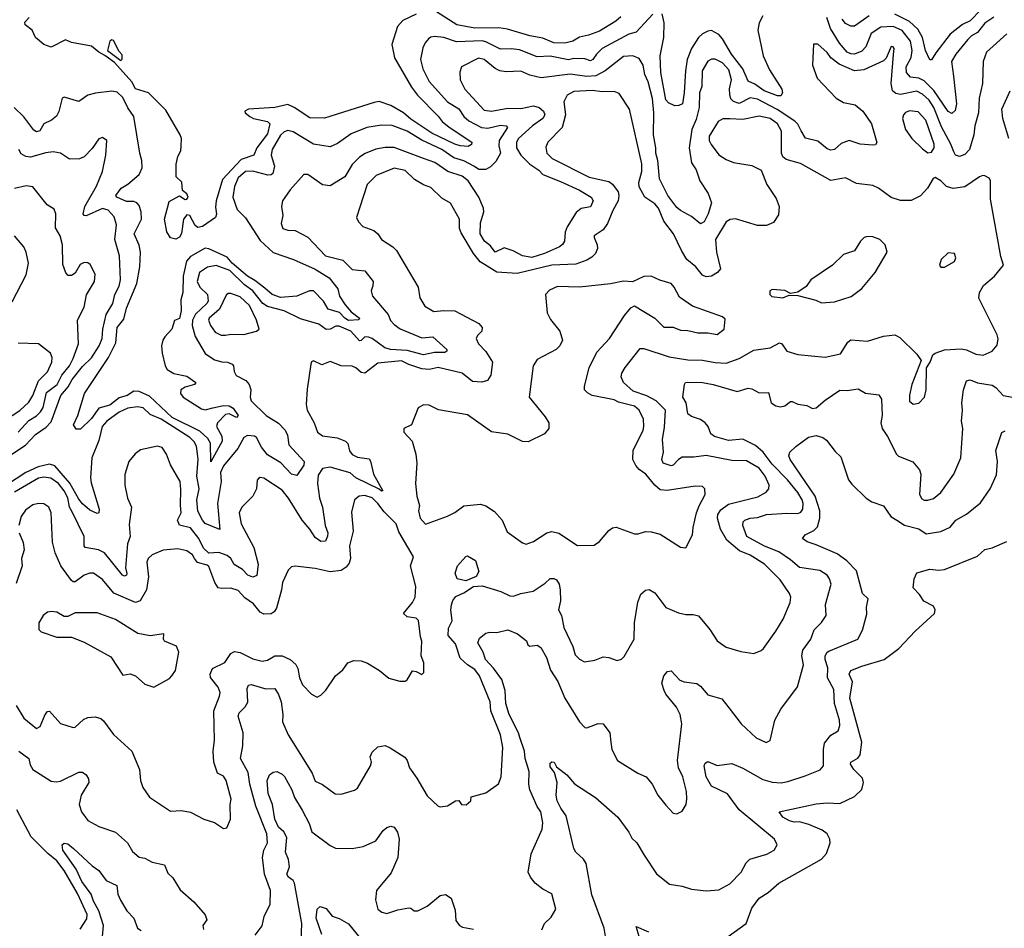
# Model space of a CAD drawing. Extents: x 1690054 to 1842981, y 782881 to 914114.
# Tile 280 of 656: x 1743543 to 1748911, y 877369 to 882323. Entities that reach past the tile are written whole.
import ezdxf

# ---------------------------------------------------------------- set-up
doc = ezdxf.new("R2010")
doc.units = 0

msp = doc.modelspace()

# ---------------------------------------------------------------- linework, layer by layer
at = {"layer": '0CON10XD'}
for points in [[(1745705, 882352.2), (1745631.9, 882318.1), (1745603.3, 882286.7), (1745572.9, 882187.1), (1745587.3, 882115), (1745679, 881955), (1745711.5, 881911.5), (1745825, 881796.7), (1745847.2, 881767.2), (1745885, 881737.3), (1746008.8, 881655), (1746007, 881643), (1745988.2, 881631.8), (1745945.3, 881634.7), (1745915, 881644.4), (1745789.5, 881705), (1745675, 881781.3), (1745635.1, 881815.1), (1745565.9, 881855.9), (1745503.9, 881876.1), (1745475, 881871.5), (1745205, 881785.4), (1745125, 881788.2), (1745040.4, 881845), (1745005, 881860.9), (1744935, 881843.9), (1744790, 881835), (1744770, 881825), (1744772.5, 881815), (1744797.5, 881795), (1744817.5, 881785), (1744895, 881768.5), (1744906.9, 881755), (1744895, 881699.8), (1744835.8, 881625), (1744820, 881585), (1744750.1, 881559.9), (1744648.1, 881451.9), (1744613.7, 881335), (1744611, 881301), (1744616.5, 881263.5), (1744610.4, 881245), (1744540.8, 881195), (1744515, 881189.6), (1744500.8, 881200.8), (1744470, 881255), (1744455, 881259.1), (1744436.2, 881235), (1744425, 881156.7), (1744415, 881137.5), (1744395, 881126.7), (1744365, 881133.3), (1744345, 881166), (1744332.6, 881235), (1744357.9, 881332.1), (1744415, 881363.3), (1744445, 881343.1), (1744455.4, 881344.6), (1744461.4, 881355), (1744455, 881373.8), (1744431.2, 881391.2), (1744427, 881437), (1744396.2, 881466.2), (1744396.9, 881535), (1744405, 881577.5), (1744422.4, 881607.6), (1744424.4, 881635.6), (1744425.7, 881675), (1744418.9, 881695), (1744339.6, 881829.6), (1744245, 881923.3), (1744175, 881946.2), (1744154.8, 881984.8), (1744060, 882090), (1744008.1, 882128.1), (1743974.3, 882145), (1743935, 882179.4), (1743825, 882197.9), (1743793.7, 882213.7), (1743715, 882173.7), (1743675, 882186.9), (1743630.2, 882225), (1743611.9, 882265), (1743573.8, 882295), (1743570.8, 882309.2), (1743594.7, 882335)], [(1746820.9, 882339.1), (1746793.8, 882315), (1746705, 882261.1), (1746645, 882237.7), (1746595, 882228), (1746559.2, 882205), (1746515, 882194.2), (1746455, 882196.6), (1746395, 882221.8), (1746325, 882234.7), (1746201.9, 882271.9), (1746155, 882277.9), (1746025, 882277.1), (1745926, 882295), (1745815, 882365.3)], [(1746995, 882353.6), (1746905, 882255.4), (1746865, 882243.5), (1746718.5, 882165), (1746687.7, 882135), (1746668.5, 882105), (1746655, 882098.1), (1746625, 882108.8), (1746565, 882111.5), (1746535, 882104.5), (1746435, 882123.2), (1746365, 882121.2), (1746267.9, 882157.9)], [(1747595.3, 882344.7), (1747574.5, 882305), (1747566.5, 882265), (1747596.9, 882125), (1747630.4, 882050.4), (1747698, 881945), (1747701.2, 881925), (1747692.3, 881907.7), (1747675, 881907.1), (1747602.2, 881935), (1747551, 881971), (1747515, 881987.5), (1747484.8, 882055), (1747423.1, 882135), (1747375, 882218), (1747355, 882241.3), (1747315, 882264.4), (1747295, 882261.1), (1747265, 882245.3), (1747243.6, 882225), (1747206.4, 882165), (1747183, 882105), (1747172.3, 882045), (1747166.5, 881925), (1747156.4, 881865), (1747137.5, 881855), (1747115, 881853.5), (1747080.5, 881870.5), (1747065, 881886.5), (1747039, 882035), (1747034.8, 882125), (1747054.7, 882225), (1747055.9, 882305), (1747046.5, 882355)], [(1748175.2, 882344.8), (1748095, 882287.1), (1748075, 882287.9), (1748045, 882301.8), (1748027.3, 882325)], [(1748781.9, 882375), (1748725, 882316.9), (1748683.7, 882296.3), (1748616.7, 882243.3), (1748537.8, 882142.2), (1748515, 882104), (1748505, 882104), (1748481.8, 882155), (1748464.8, 882225), (1748440.4, 882270.4), (1748393.8, 882313.8), (1748315, 882352.9)], [(1748853.3, 882336.7), (1748805, 882304.7), (1748765, 882252.8), (1748732.9, 882235), (1748712.7, 882215), (1748646.8, 882135), (1748623.9, 882095), (1748634.3, 882014.3), (1748650, 881865), (1748642.3, 881827.7), (1748625, 881811.9), (1748605, 881822.7), (1748526.3, 881936.3), (1748475, 881989.7), (1748445.2, 882004.8), (1748400.3, 882010.3), (1748377.1, 882035), (1748375.2, 882065), (1748403.1, 882116.9), (1748408.7, 882155), (1748400, 882205), (1748354.6, 882264.6), (1748306, 882286), (1748238.5, 882281.5), (1748185, 882247.3), (1748155.3, 882175), (1748135, 882152.1), (1748094.2, 882135.8), (1748075, 882136.5), (1748055, 882146), (1748011.7, 882195), (1747964, 882275), (1747943.8, 882335)], [(1748925, 882245.5), (1748814.5, 882145), (1748796.5, 882095), (1748791.9, 881975), (1748774.6, 881895.4), (1748770, 881815), (1748750.6, 881745), (1748745.3, 881694.7), (1748720.7, 881615), (1748695, 881588.5), (1748666.6, 881576.6), (1748645.6, 881585), (1748635, 881603.3), (1748620.3, 881645), (1748568.2, 881738.2), (1748526.5, 881845), (1748501, 881885), (1748465, 881917.2), (1748435, 881932.6), (1748345, 881914.8), (1748320.2, 881920.2), (1748301.9, 881935), (1748294.4, 881975.6), (1748307.5, 882132.5), (1748310, 882165), (1748305, 882175.8), (1748295, 882176), (1748267.1, 882112.9), (1748251.8, 882098.2), (1748145, 882049.2), (1748095, 882043.3), (1748011.2, 882081.2), (1747965.3, 882115), (1747945, 882144.4), (1747895, 882190), (1747870.7, 882189.3), (1747865.6, 882075), (1747891.1, 882005), (1747994.3, 881895), (1748035, 881871.5), (1748098.7, 881858.7), (1748139.4, 881825), (1748187.8, 881755), (1748215.8, 881654.2), (1748209.2, 881640.8), (1748195, 881638), (1748125, 881644.4), (1748064.4, 881664.4), (1748022.5, 881647.5), (1747985, 881615.7), (1747965, 881612.2), (1747945, 881618.9), (1747895, 881660.6), (1747827.3, 881677.3), (1747803.5, 881716.5), (1747785, 881752.9), (1747769.1, 881769.1), (1747672.9, 881832.9), (1747565, 881889.3), (1747525, 881897.8), (1747465, 881865.2), (1747435, 881876.7), (1747421, 881891), (1747414.5, 881915), (1747413.3, 881946.7), (1747423.6, 881995), (1747409.8, 882049.8), (1747375, 882088), (1747335, 882108.5), (1747315, 882107.8), (1747295, 882096.5), (1747264.8, 882045), (1747262.1, 881957.9), (1747249.5, 881925), (1747247.7, 881845), (1747231.9, 881778.1), (1747207, 881725), (1747193.6, 881625), (1747205, 881541.9), (1747230.5, 881505), (1747250.4, 881445), (1747296, 881375), (1747314.4, 881325), (1747297.2, 881265), (1747275, 881220), (1747255, 881209.2), (1747205, 881250.6), (1747145, 881282.1), (1747125, 881299.5), (1747077.5, 881365), (1747031.6, 881455), (1747023, 881555), (1747010.7, 881595), (1747012.1, 881625), (1746998.8, 881695), (1747000.5, 881815), (1746993.3, 881893.3), (1746969.5, 881985), (1746951.2, 882025), (1746941.5, 882075), (1746920.9, 882110.9), (1746886, 882126), (1746835, 882122), (1746735.8, 882044.2), (1746683.5, 882016.5), (1746635, 882013), (1746545, 882026.5), (1746386.6, 882006.6), (1746325, 882020), (1746275, 882042.3), (1746195, 882038.9), (1746160.8, 882045), (1746135, 882057.6), (1746075, 882106.2), (1746045, 882112.7), (1745952, 882065), (1745943.3, 882036.7), (1745945.4, 881995), (1745969.2, 881945), (1746075, 881830.3), (1746115, 881824.3), (1746205, 881841), (1746275, 881838.4), (1746345, 881852.9), (1746375, 881844.7), (1746399.6, 881825), (1746406, 881805), (1746396, 881785), (1746338.8, 881745), (1746262.1, 881675), (1746251.8, 881655), (1746251.5, 881625), (1746274.7, 881585), (1746324.9, 881534.9), (1746372.6, 881502.6), (1746395, 881478.2), (1746491, 881441), (1746595, 881393.5), (1746658.1, 881355), (1746669.4, 881335), (1746655, 881302.2), (1746605, 881293.2), (1746577.6, 881272.4), (1746527.1, 881192.9), (1746517.5, 881165), (1746512.7, 881115), (1746502.2, 881097.8), (1746485.7, 881084.3), (1746405, 881047.6), (1746335, 881027.3), (1746285, 881035.7), (1746233.7, 881063.7), (1746185, 881079.3), (1746135, 881055.9), (1746109.6, 881089.6), (1746077.5, 881115), (1746053.3, 881155), (1746054.8, 881215.2), (1746072.9, 881275), (1746072, 881295), (1746045.7, 881355), (1745989, 881445), (1745955, 881469.5), (1745876.5, 881495), (1745805.6, 881545), (1745745.6, 881565.6), (1745585, 881625.3), (1745535, 881625.9), (1745485, 881616.2), (1745427, 881593), (1745396.5, 881573.5), (1745355.7, 881534.3), (1745315, 881467.1), (1745235, 881417.9), (1745195, 881421.9), (1745115, 881478.8), (1745091.7, 881478.3), (1745017.1, 881395), (1744975.6, 881335), (1744970.6, 881305), (1744977.1, 881255), (1744968.8, 881211.2), (1744978.1, 881185), (1745004.4, 881175.6), (1745045, 881173.1), (1745115, 881136.9), (1745210, 881035), (1745305, 881012.1), (1745355, 880961.8), (1745425, 880953.6), (1745470.6, 880895), (1745467.7, 880872.3), (1745458.9, 880845), (1745467.1, 880815), (1745552.7, 880715), (1745565, 880682.7), (1745585, 880660.8), (1745618.3, 880638.3), (1745735, 880588), (1745795, 880593.8), (1745871.4, 880525), (1745872, 880515), (1745861.3, 880508.7), (1745805, 880508.6), (1745743.9, 880496.1), (1745655, 880519), (1745564.4, 880524.4), (1745534.5, 880534.5), (1745465, 880584.1), (1745445, 880591.7), (1745425, 880594.7), (1745405, 880574.5), (1745395, 880572.3), (1745347.7, 880625), (1745285, 880651.3), (1745267.7, 880652.3), (1745235, 880636.1), (1745215, 880634.8), (1745175, 880663.7), (1745075, 880692.8), (1744985.1, 880735.1), (1744895, 880760), (1744868.1, 880775), (1744815, 880845.5), (1744768.3, 880878.3), (1744689.5, 880955), (1744615, 880982.4), (1744566.8, 880973.2), (1744523.5, 880945), (1744511.5, 880895), (1744524.8, 880864.8), (1744567.9, 880825), (1744571, 880789), (1744564.2, 880775), (1744502.6, 880717.4), (1744485.8, 880685), (1744483.9, 880655), (1744499.6, 880595), (1744555, 880503.3), (1744605, 880468.2), (1744645, 880456.9), (1744675.5, 880455.5), (1744701.2, 880445), (1744709.2, 880435), (1744712.9, 880405), (1744723.3, 880383.3), (1744776.6, 880356.6), (1744793.8, 880335), (1744803.8, 880305), (1744799.2, 880265), (1744804.4, 880245), (1744886.4, 880165), (1744955, 880123.2), (1744991.4, 880085), (1745002.9, 880057.1), (1745010.4, 880005), (1745094.6, 879914.6), (1745092.3, 879895), (1745055, 879838.8), (1745025, 879845.6), (1744966.3, 879906.3), (1744895, 879950.7), (1744862, 879992), (1744835, 880045.4), (1744822.6, 880052.6), (1744785, 880056.6), (1744764.6, 880045.4), (1744732.3, 879985), (1744655, 879891.2), (1744637.7, 879855), (1744641.6, 879805), (1744621.3, 879685), (1744635, 879544), (1744555, 879576.9), (1744539.2, 879595), (1744514, 879644), (1744508.7, 879705), (1744521.2, 879765), (1744509.9, 879835), (1744517, 879927), (1744507.8, 879997.8), (1744495, 880020.9), (1744470.9, 880045), (1744315, 880144.7), (1744255, 880170.4), (1744217.3, 880207.3), (1744185, 880213.2), (1744133.6, 880205), (1744085, 880183.3), (1744018.7, 880135), (1743993.4, 880105), (1743975, 880028.6), (1743936, 879935), (1743929.4, 879825), (1743932.7, 879797.3), (1743976.5, 879655), (1743975, 879633.8), (1743965, 879630.8), (1743925, 879649.5), (1743885, 879683.1), (1743865, 879708.7), (1743816.9, 879796.9), (1743735, 879891.5), (1743705, 879899), (1743644.5, 879884.5), (1743576.2, 879855), (1743471.3, 879785)], [(1746267.9, 882157.9), (1746225, 882164.8), (1746165, 882162.2), (1746085, 882202.6), (1746065, 882207.1), (1745925, 882201.6), (1745855, 882225.8), (1745805, 882231.5), (1745785, 882228.5), (1745771.5, 882218.5), (1745753, 882197), (1745740.5, 882169.5), (1745728.2, 882105), (1745740.7, 882055), (1745775.6, 881985.6), (1745875.2, 881875.2), (1745937.6, 881837.6), (1745965.5, 881795.5), (1745992, 881772), (1746061.5, 881735), (1746095, 881731.7), (1746165, 881748.8), (1746196.2, 881745), (1746203.1, 881735), (1746157.6, 881665), (1746155.2, 881635), (1746164.8, 881595), (1746139.2, 881550.7), (1746109.7, 881520.3), (1746085, 881505.5), (1746046.9, 881506.9), (1746022.7, 881522.7), (1745965, 881553.7), (1745909.8, 881569.8), (1745845, 881615.5), (1745735, 881665.8), (1745655, 881715.2), (1745573.9, 881746.1), (1745515, 881748.7), (1745435, 881735.8), (1745349.9, 881700.1), (1745275, 881647.1), (1745235, 881629.2), (1745145, 881644.1), (1745035, 881711.8), (1745005, 881718.5), (1744985, 881710.9), (1744965, 881692.5), (1744919.3, 881615), (1744914.7, 881585), (1744933.2, 881525), (1744923.3, 881485), (1744913.4, 881476.6), (1744895.3, 881474.7), (1744815, 881497.3), (1744775, 881495.9), (1744735, 881460), (1744715, 881414), (1744706.1, 881355), (1744728.2, 881288.2), (1744775, 881241.9), (1744855, 881119.6), (1744925, 881053.5), (1745035.6, 881015), (1745155, 880963.5), (1745231.2, 880915), (1745278.2, 880855), (1745286.8, 880815), (1745318.4, 880768.4), (1745350.4, 880730.4), (1745396.2, 880695), (1745392.5, 880687.5), (1745335, 880683.4), (1745315, 880696.4), (1745287.3, 880727.3), (1745224.8, 880744.8), (1745198.9, 880788.9), (1745145, 880845.4), (1745123.8, 880845), (1745055, 880815.5), (1744965, 880807.7), (1744919.2, 880825), (1744879.1, 880859.1), (1744825, 880901.8), (1744785, 880924.9), (1744702.1, 880995), (1744675, 881027.6), (1744575, 881074.3), (1744555, 881077.1), (1744475, 881032.6), (1744453.4, 881006.6), (1744434.9, 880925), (1744433.4, 880835), (1744421.1, 880795), (1744424.3, 880735.7), (1744415.4, 880694.6), (1744387.8, 880682.2), (1744373.6, 880635), (1744335.2, 880594.8), (1744324.2, 880575), (1744315.9, 880545), (1744320.8, 880505), (1744336, 880436), (1744347.8, 880415), (1744383.9, 880393.9), (1744455, 880379.6), (1744504, 880345), (1744495.8, 880335), (1744445, 880320.3), (1744422.5, 880305), (1744420, 880285), (1744434.5, 880265), (1744535, 880201.1), (1744555, 880196), (1744596, 880206), (1744655, 880220.3), (1744685, 880217.2), (1744707.1, 880205), (1744734.2, 880165), (1744725, 880154.7), (1744685, 880173.5), (1744665, 880171.4), (1744621.6, 880125), (1744617, 880105), (1744645, 880052.5), (1744647.5, 880025), (1744585, 879913.3), (1744583.3, 880015), (1744569.5, 880039.5), (1744525, 880080.3), (1744375, 880154.1), (1744250.6, 880270.6), (1744195, 880295.5), (1744165, 880298.2), (1744128.9, 880275), (1744085, 880261.1), (1744035, 880221.1), (1743975, 880204.7), (1743935, 880148.4), (1743875, 880090.6), (1743850.8, 880090.8), (1743837.5, 880115), (1743859.4, 880165), (1743896.7, 880285), (1744027.8, 880482.2), (1744068.3, 880561.7), (1744074.3, 880645.7), (1744110.5, 880689.5), (1744125, 880751.1), (1744182.5, 880885), (1744198, 880975), (1744201.2, 881055), (1744195, 881094), (1744167.7, 881155), (1744206.6, 881235), (1744205, 881276), (1744195, 881310), (1744182, 881325), (1744165, 881331.9), (1744125, 881332.3), (1744072.5, 881355), (1744066.9, 881365), (1744096.5, 881405), (1744133, 881427), (1744195, 881478.5), (1744211.6, 881515), (1744209.4, 881555), (1744197.5, 881595), (1744165.4, 881795), (1744132.4, 881842.4), (1744105, 881898.2), (1744075, 881928.5), (1744045, 881932.9), (1743957.2, 881922.8), (1743915, 881912.2), (1743865, 881877.5), (1743785, 881901.2), (1743774, 881895), (1743757.2, 881822.8), (1743743.9, 881796.1), (1743717.1, 881775), (1743675.5, 881755), (1743653.8, 881716.2), (1743635, 881711.4), (1743620.1, 881720.1), (1743565, 881793.2), (1743513.6, 881843.6)], [(1744095, 882100), (1744101.7, 882108.3), (1744101.7, 882131.7), (1744085, 882150), (1744055, 882210), (1744045, 882212.5), (1744034.1, 882205.9), (1744021.2, 882155), (1744095, 882100)], [(1748805, 881471.2), (1748793.9, 881473.9), (1748775, 881467.1), (1748695, 881412.1), (1748632.2, 881402.2), (1748595, 881413.3), (1748565, 881444), (1748535, 881463.3), (1748522.7, 881457.3), (1748492.5, 881405), (1748455, 881362), (1748402.7, 881337.3), (1748345, 881336.9), (1748295, 881353.5), (1748225, 881403.6), (1748195, 881418.2), (1748105, 881429.4), (1748045, 881460), (1747965, 881446.9), (1747799.1, 881539.1), (1747721.1, 881561.1), (1747704.2, 881575), (1747695.8, 881595), (1747695.8, 881715), (1747674.8, 881755), (1747635, 881784.4), (1747575, 881797), (1747485, 881778.9), (1747415, 881782.9), (1747376.7, 881783.3), (1747351.5, 881768.5), (1747302.1, 881687.9), (1747302.5, 881665), (1747312.4, 881642.4), (1747355, 881585.8), (1747395, 881560), (1747435, 881544.4), (1747535, 881527.8), (1747585, 881502.5), (1747615.6, 881425), (1747667.6, 881347.6), (1747682.9, 881305), (1747680.5, 881259.5), (1747652.4, 881217.6), (1747615, 881201.8), (1747565, 881201.3), (1747445, 881237.8), (1747415.9, 881234.1), (1747395, 881220.9), (1747336.5, 881125), (1747341.4, 881055), (1747364.3, 880965), (1747348, 880945), (1747315, 880924.4), (1747285, 880921.1), (1747265, 880930), (1747228.9, 880975), (1747181.1, 881015), (1747150.9, 881065), (1747106.9, 881155), (1747055.3, 881225), (1747026.6, 881295), (1747005, 881318.5), (1746951.8, 881355), (1746920.9, 881410.9), (1746918.8, 881435), (1746935.3, 881494.7), (1746935, 881536.7), (1746868.5, 881835), (1746811.4, 881921.4), (1746785, 881930.9), (1746720.7, 881929.3), (1746665, 881936.7), (1746565, 881930.9), (1746528.2, 881911.8), (1746509.6, 881875), (1746519.2, 881805), (1746501.1, 881735), (1746423.3, 881655), (1746411.7, 881628.3), (1746417.3, 881595), (1746446.2, 881566.2), (1746647.5, 881465), (1746755, 881440.8), (1746775, 881425.4), (1746806, 881385), (1746809.8, 881365), (1746805.2, 881335), (1746776.7, 881283.3), (1746748.5, 881211.5), (1746725, 881178.1), (1746676, 881145), (1746674.4, 881135), (1746691.5, 881095), (1746693.6, 881075), (1746681.5, 881048.5), (1746662.2, 881027.8), (1746635, 881011.2), (1746575, 880989.5), (1746445, 880983.9), (1746255, 880938.5), (1746145, 880947.3), (1746053.7, 881003.7), (1746017.4, 881047.4), (1745949.5, 881160.5), (1745941.5, 881185), (1745940.8, 881235), (1745892.2, 881322.2), (1745845, 881349.4), (1745785, 881408.9), (1745745, 881422.7), (1745695, 881451.8), (1745645, 881500), (1745585, 881512.9), (1745485.9, 881474.1), (1745437.5, 881425), (1745380, 881245), (1745390.3, 881220.3), (1745414, 881195), (1745473.8, 881173.8), (1745495, 881155.8), (1745516, 881125), (1745578, 881085), (1745597.5, 881065), (1745716, 880865), (1745723.9, 880806.1), (1745752, 880762), (1745801.5, 880731.5), (1745855, 880738.2), (1745915, 880736), (1746046.2, 880666.2), (1746065.4, 880645), (1746063.3, 880625), (1746038.8, 880601.2), (1746032.5, 880585), (1746044.1, 880555), (1746083.9, 880513.9), (1746120, 880455), (1746112.6, 880385), (1746094.5, 880355), (1746063, 880347), (1746011.1, 880351.1), (1745955, 880396.4), (1745825, 880427.5), (1745775, 880415.3), (1745735, 880420.3), (1745665, 880442.4), (1745625, 880463.9), (1745495, 880450), (1745425, 880395.6), (1745405, 880399.4), (1745375, 880425.7), (1745355, 880434.4), (1745295.7, 880435.7), (1745235, 880460), (1745190.5, 880440.5), (1745145, 880463.3), (1745135, 880457.5), (1745130, 880445), (1745111.4, 880308.6), (1745104.3, 880225), (1745110, 880195), (1745148.8, 880125), (1745166.7, 880075), (1745195, 880053.5), (1745273.5, 880043.5), (1745319.4, 880025), (1745332, 880012), (1745341.8, 879971.8), (1745355, 879953.2), (1745385, 879938.7), (1745448.3, 879928.3), (1745456.4, 879916.4), (1745471.9, 879845), (1745522.5, 879755), (1745515, 879752.9), (1745503.5, 879763.5), (1745375, 879824.8), (1745345, 879852.8), (1745235, 879882.7), (1745195, 879875.4), (1745169.6, 879840.4), (1745167.4, 879795), (1745177.8, 879715), (1745194.8, 879665), (1745208, 879565), (1745223.4, 879525), (1745222, 879508), (1745210.7, 879479.3), (1745185, 879477.9), (1745155, 879499.2), (1745125.7, 879545), (1745084.1, 879595), (1745009.1, 879715), (1744975, 879758.1), (1744875, 879824.3), (1744855, 879827.5), (1744845, 879822), (1744837.1, 879812.9), (1744834.4, 879765), (1744815, 879726.2), (1744754.4, 879665), (1744740.5, 879635), (1744751.2, 879575), (1744820, 879445), (1744843.4, 879355), (1744837, 879293), (1744815, 879283.8), (1744787.8, 879295), (1744757.1, 879325), (1744712.2, 879352.2), (1744694.7, 879385), (1744675, 879401.9), (1744628.9, 879418.9), (1744575, 879415.3), (1744545, 879441.8), (1744519.6, 879495), (1744475, 879552.8), (1744415, 879566.5), (1744403.6, 879595), (1744423.9, 879635), (1744420, 879675), (1744422.2, 879762.2), (1744417.3, 879805), (1744365, 879896.2), (1744344.5, 879955), (1744320.2, 879990.2), (1744295, 879998.2), (1744202.7, 879977.3), (1744173, 879957), (1744138, 879915), (1744116.6, 879843.4), (1744115.7, 879785.7), (1744131.4, 879715), (1744152.5, 879665), (1744139.3, 879570.7), (1744145.8, 879505), (1744131.7, 879465), (1744120, 879335), (1744126.6, 879303.4), (1744125.4, 879295), (1744115, 879290), (1744102.9, 879295), (1744005, 879416.7), (1743972.7, 879432.7), (1743899.5, 879445), (1743894.7, 879455), (1743894.6, 879505), (1743829.2, 879639.2), (1743815.7, 879665.7), (1743805, 879716.2), (1743785.6, 879755), (1743755, 879794.1), (1743712.8, 879822.8), (1743675, 879829.1), (1743645, 879824.2), (1743515, 879747.7)], [(1748935.2, 881675.2), (1748903.7, 881783.7), (1748898, 881835), (1748942.5, 881935)], [(1748495, 881596.7), (1748515, 881601.2), (1748529.2, 881625), (1748527.8, 881645), (1748482.4, 881775), (1748440.9, 881820.9), (1748395, 881825.3), (1748372.9, 881817.1), (1748360.6, 881805), (1748355.5, 881785), (1748372.2, 881725), (1748406.9, 881675), (1748465, 881618.6), (1748495, 881596.7)], [(1743425, 879905.4), (1743575, 880002.9), (1743629.1, 880060.9), (1743687.6, 880102.4), (1743715, 880131.1), (1743767.1, 880275), (1743808.3, 880321.7), (1743828.7, 880361.3), (1743885, 880431.6), (1743935, 880480), (1743977, 880545), (1743992.6, 880585), (1743996.2, 880635), (1744014.4, 880715.6), (1744051.4, 880775), (1744062.1, 880825), (1744085, 880870), (1744092.4, 880905), (1744088.2, 881035), (1744061.2, 881125), (1744071.8, 881205), (1744059, 881249), (1744026.5, 881285), (1743995, 881293.3), (1743905, 881253.6), (1743894, 881255), (1743888.6, 881265), (1743898.2, 881305), (1743961.2, 881415), (1743995.6, 881495), (1744012.9, 881585), (1744018.8, 881665), (1743995, 881680), (1743975, 881673.8), (1743939.1, 881620.9), (1743895.5, 881574.5), (1743870, 881565), (1743815, 881561.9), (1743765.4, 881595.4), (1743725, 881601.8), (1743685, 881597.1), (1743602.7, 881572.7), (1743576.5, 881576.5), (1743550.9, 881590.9), (1743538.8, 881615)], [(1744827.2, 877332.8), (1744865, 877383.8), (1744875.9, 877434.1), (1744908.9, 877501.1), (1744910.5, 877575), (1744877.6, 877665), (1744866.2, 877756.2), (1744874, 877795), (1744893.7, 877835), (1744891.5, 877885), (1744830.7, 878035), (1744797.6, 878155), (1744788.9, 878218.9), (1744747.6, 878295), (1744759.4, 878365), (1744761.9, 878435), (1744734.6, 878525.4), (1744740, 878545), (1744773.1, 878576.9), (1744787.3, 878602.7), (1744783.5, 878676.5), (1744791.2, 878695), (1744805, 878697.8), (1744885.4, 878675.4), (1744935, 878676.9), (1744954.6, 878644.6), (1744969.1, 878605), (1744978, 878535), (1744976.1, 878495), (1745007.5, 878425), (1745138.1, 878215), (1745155, 878171.2), (1745195, 878153.8), (1745263, 878103), (1745295, 878101.2), (1745368.1, 878121.9), (1745385, 878133.8), (1745455.8, 878255), (1745460.8, 878275), (1745454.4, 878305), (1745465, 878330), (1745495, 878359.2), (1745535, 878365.6), (1745563.7, 878353.7), (1745643.1, 878303.1), (1745655.6, 878285), (1745668.1, 878245), (1745708.8, 878188.8), (1745765, 878091.2), (1745825, 878036.2), (1745835, 878032), (1745875, 878037.5), (1745920, 878065), (1745937, 878067), (1745952.5, 878045), (1745977.3, 878042.7), (1746002.5, 878065), (1746005, 878086.7), (1746085, 878107.8), (1746153.2, 878156.8), (1746167.9, 878195), (1746177.1, 878355), (1746164.6, 878425), (1746111.5, 878555), (1746107.3, 878605), (1746050.6, 878745), (1746025, 878780.3), (1745985.3, 878805), (1745945, 878842.4), (1745919.5, 878919.5), (1745878.5, 878965), (1745881.4, 879005), (1745901.9, 879045), (1745894.6, 879105.4), (1745897.6, 879132.4), (1745904.1, 879155.9), (1745920.9, 879179.1), (1745965, 879198.1), (1746017.4, 879232.6), (1746065, 879236), (1746165.7, 879205.7), (1746215, 879181.9), (1746235, 879180.6), (1746275, 879195.6), (1746342.1, 879207.9), (1746408.9, 879251.1), (1746435, 879275.6), (1746455, 879276.7), (1746469.1, 879269.1), (1746483.8, 879245), (1746489.2, 879215), (1746492.1, 879155), (1746480.9, 879105), (1746497.7, 879075), (1746509.3, 879009.3), (1746559.2, 878905), (1746570.7, 878860.7), (1746595, 878836), (1746622.7, 878822.7), (1746678.3, 878831.7), (1746725, 878849.2), (1746755, 878845.8), (1746800.7, 878829.3), (1746823.6, 878836.4), (1746839.5, 878850.5), (1746892.9, 878945), (1746894.6, 879035), (1746912.4, 879147.6), (1746929.5, 879190.5), (1746955, 879212.9), (1746975, 879217.1), (1747005, 879199.2), (1747065, 879119.2), (1747135, 879088.6), (1747175, 879080), (1747215, 879080.6), (1747243.2, 879073.2), (1747305, 878998.8), (1747345, 878936), (1747395, 878902), (1747475, 878878), (1747545, 878868), (1747585, 878884.4), (1747598.6, 878895), (1747665, 878988.8), (1747705.6, 879055), (1747744.4, 879145), (1747746.7, 879175), (1747740, 879195), (1747688.4, 879268.4), (1747604.5, 879355), (1747525, 879404), (1747468.1, 879428.1), (1747398.4, 879485), (1747364.2, 879545), (1747346.7, 879605), (1747350, 879625), (1747365, 879650), (1747407.7, 879682.3), (1747568.1, 879721.9), (1747613.4, 879746.6), (1747627.5, 879765), (1747628.8, 879785), (1747607.3, 879835), (1747575, 879878.8), (1747505, 879917.5), (1747425, 879919.6), (1747285, 879947.6), (1747218.1, 879938.1), (1747155, 879937.1), (1747134.4, 879925), (1747106.3, 879893.7), (1747095, 879890), (1747051.1, 879905), (1747044.6, 879925), (1747053.3, 879965), (1747047.5, 880035), (1747059.1, 880100.9), (1747064.2, 880195), (1747013.8, 880245), (1746961.5, 880271.5), (1746887.7, 880297.7), (1746834.5, 880345), (1746822.3, 880375), (1746826, 880395), (1746843.3, 880426.7), (1746925, 880530.7), (1746945, 880530.3), (1747084.5, 880485.5), (1747185, 880467.8), (1747265, 880466.8), (1747335, 880453.2), (1747395, 880450.9), (1747464.7, 880475.3), (1747545, 880521.9), (1747635, 880534.2), (1747685, 880560.9), (1747697.5, 880555), (1747725, 880515.6), (1747785, 880496.9), (1747935, 880484), (1748018.7, 880501.3), (1748058.9, 880565), (1748075, 880576.9), (1748165, 880570.6), (1748253.2, 880596.8), (1748315, 880604), (1748340.6, 880590.6), (1748435, 880500), (1748457.5, 880465), (1748407.5, 880335), (1748393.5, 880276.5), (1748393.4, 880243.4), (1748415, 880226), (1748445, 880232.5), (1748475.4, 880264.6), (1748485.6, 880305), (1748486.7, 880425), (1748506.2, 880455), (1748521.2, 880495), (1748534.3, 880505.7), (1748585, 880522.5), (1748675, 880528.9), (1748705, 880522.2), (1748755, 880498.9), (1748795, 880493.8), (1748844, 880515), (1748871.3, 880548.7), (1748876.9, 880583.1), (1748872.1, 880605), (1748771.4, 880805), (1748775.6, 880835), (1748797, 880873), (1748857.8, 880925), (1748905.8, 880985), (1748891.2, 881031.2), (1748836.4, 881343.6), (1748836.4, 881446.4), (1748828.3, 881458.3), (1748805, 881471.2)], [(1743535.3, 880075), (1743592.6, 880137.4), (1743635, 880162.5), (1743657.3, 880185), (1743672, 880208), (1743689.6, 880290.4), (1743746.8, 880333.2), (1743772.9, 880385), (1743815, 880436), (1743835.2, 880475), (1743863.4, 880555), (1743858.1, 880685), (1743894.5, 880755), (1743907.4, 880822.6), (1743950.6, 880895), (1743955.6, 880935), (1743927.6, 880987.6), (1743915, 880997.5), (1743895, 881000), (1743872.3, 880987.7), (1743845, 880941.4), (1743825, 880929.2), (1743808, 880928), (1743795, 880943.3), (1743777.9, 880987.9), (1743777.1, 881095), (1743763.1, 881145), (1743738.9, 881188.9), (1743740, 881265), (1743730.6, 881290.6), (1743693.4, 881313.4), (1743615, 881412), (1743577.9, 881417.9), (1743515, 881403.1)], [(1743502.5, 880785), (1743577.8, 880932.2), (1743590.8, 880995), (1743578.6, 881055), (1743565.8, 881085), (1743515, 881144)], [(1747915, 880780), (1747985, 880784.3), (1748075.5, 880814.5), (1748135, 880858), (1748206.2, 880945), (1748272.5, 881055), (1748261.2, 881095), (1748233.3, 881125), (1748195, 881140), (1748165, 881141.2), (1748147.5, 881135), (1748126.7, 881115), (1748095, 881063.3), (1748035, 881042.5), (1747975, 880983.8), (1747856.7, 880905), (1747831.7, 880868.3), (1747785, 880837.5), (1747745, 880830), (1747715, 880846.7), (1747645, 880852.5), (1747632.5, 880845), (1747632.5, 880825), (1747643.6, 880813.6), (1747703, 880807), (1747738.3, 880821.7), (1747785, 880820), (1747884.1, 880794.1), (1747915, 880780)], [(1748565, 880973.3), (1748585, 880973.8), (1748638.8, 881005), (1748646.2, 881025), (1748638.8, 881048.8), (1748605, 881051.2), (1748566.7, 881015), (1748557.5, 880985), (1748565, 880973.3)], [(1747175, 879443.3), (1747212, 879515), (1747214.3, 879555), (1747233.9, 879635), (1747247.1, 879672.9), (1747280.6, 879735), (1747278, 879765), (1747265, 879777.5), (1747225, 879780), (1747073.4, 879756.6), (1747035, 879760.4), (1747005.3, 879785.3), (1746956.7, 879845), (1746920.5, 879870.5), (1746902.4, 879892.4), (1746886.6, 879925), (1746887.9, 879975), (1746942.5, 880085), (1746946.6, 880105), (1746943.8, 880145), (1746921.1, 880195), (1746895, 880215.7), (1746808.1, 880238.1), (1746785, 880250), (1746663.7, 880273.7), (1746638.1, 880288.1), (1746623.3, 880305), (1746622.5, 880325), (1746647.8, 880425), (1746690.4, 880509.6), (1746712.9, 880535), (1746758.5, 880585), (1746840.1, 880709.9), (1746875, 880752.5), (1746895, 880763.8), (1747006.2, 880695), (1747055, 880647.5), (1747105, 880647.3), (1747145, 880630.6), (1747185, 880629.2), (1747240, 880615), (1747295, 880615.7), (1747345, 880607.5), (1747384.2, 880635.8), (1747390, 880690), (1747375, 880703.8), (1747211.7, 880761.7), (1747140, 880810), (1747111.9, 880865), (1747095, 880884.4), (1747032.3, 880902.3), (1746985, 880924.2), (1746945, 880922), (1746885, 880893.8), (1746835, 880897.1), (1746765, 880882.7), (1746594.7, 880865.3), (1746475, 880867.7), (1746431.1, 880848.9), (1746410.5, 880825), (1746419.4, 880725), (1746437.9, 880687.9), (1746488, 880625), (1746502.5, 880575), (1746487.5, 880545), (1746467.5, 880525), (1746365, 880470), (1746343.3, 880435), (1746320.6, 880265), (1746408.3, 880158.3), (1746428.6, 880125), (1746427.5, 880095), (1746404, 880065), (1746315, 880022), (1746285, 880024), (1746205, 880063.5), (1746115, 880075.8), (1745985, 880169.4), (1745825.6, 880195.6), (1745775, 880220.8), (1745745, 880224), (1745715, 880207.5), (1745680, 880115), (1745637.5, 880095), (1745637.5, 880075), (1745683.3, 880025), (1745703.8, 879955), (1745708.8, 879905), (1745701.2, 879795), (1745708.8, 879725), (1745722.5, 879675), (1745717.5, 879645), (1745726.7, 879605), (1745755, 879572.5), (1745875, 879615.8), (1745915, 879635.8), (1745965, 879672.5), (1746055, 879681.4), (1746085, 879672), (1746131.3, 879641.3), (1746174.4, 879594.4), (1746200.3, 879530.3), (1746285, 879471.2), (1746304.1, 879464.1), (1746345, 879478.6), (1746416.2, 879525), (1746445, 879533.3), (1746482.8, 879522.8), (1746585, 879456), (1746675, 879458.8), (1746705, 879478.8), (1746755, 879538.8), (1746775, 879552), (1746795, 879555.8), (1746895, 879520), (1746915, 879520), (1746955, 879532.5), (1746985, 879530), (1747035, 879517.8), (1747145, 879446.7), (1747175, 879443.3)], [(1744642.5, 880602.5), (1744665, 880603.8), (1744695, 880608.8), (1744765, 880606.8), (1744834.4, 880625.6), (1744848.8, 880635), (1744833.8, 880685), (1744795.8, 880765), (1744745, 880811.8), (1744695, 880830.8), (1744679.8, 880830.2), (1744668.1, 880821.9), (1744633.3, 880745), (1744576.7, 880695), (1744572.8, 880685), (1744583.7, 880655), (1744609.7, 880619.7), (1744642.5, 880602.5)], [(1743461.4, 880138.6), (1743545, 880193.1), (1743592.3, 880237.7), (1743614.2, 880275), (1743646.1, 880353.9), (1743695, 880403.8), (1743718.2, 880455), (1743720.6, 880480.6), (1743711.9, 880505), (1743646.4, 880556.4), (1743535, 880559.5)], [(1746389.3, 877360.7), (1746403.8, 877395), (1746440.5, 877429.5), (1746465.6, 877474.4), (1746445, 877558), (1746395, 877582.9), (1746354, 877615), (1746327.9, 877647.9), (1746316.2, 877675), (1746331.2, 877775), (1746390.9, 877909.1), (1746395.6, 877945), (1746385, 878004.2), (1746363.5, 878033.5), (1746323.8, 878125), (1746318.2, 878155), (1746321.5, 878225), (1746299, 878295), (1746295.5, 878335), (1746269, 878409), (1746262.4, 878435), (1746212.3, 878535), (1746194, 878595), (1746189.2, 878665), (1746172.2, 878725), (1746127.1, 878787.1), (1746082.1, 878835), (1746070, 878875), (1746040.7, 878925), (1746049.5, 878950.5), (1746085, 878978.8), (1746105.8, 878984.2), (1746145, 878982.7), (1746205, 878995.8), (1746256.7, 878975), (1746305.9, 878935.9), (1746314, 878915), (1746325, 878908), (1746365, 878912.5), (1746385, 878900), (1746414.5, 878845), (1746436.9, 878776.9), (1746476.4, 878715), (1746514.8, 878624.8), (1746595, 878494.2), (1746624.4, 878464.4), (1746635, 878462), (1746696.1, 878486.1), (1746725, 878483.8), (1746760, 878435), (1746766.4, 878385), (1746771.1, 878345), (1746802.5, 878285), (1746913.3, 878215), (1746958.8, 878195), (1746991.2, 878155), (1747022, 878095), (1747065, 878040), (1747105, 877997.5), (1747125, 877993.3), (1747155, 878007.5), (1747176.2, 878045), (1747180, 878075), (1747178.6, 878115), (1747158.1, 878195), (1747135.6, 878245), (1747128.6, 878285), (1747153.5, 878485), (1747143.1, 878535), (1747124.7, 878575), (1747066.1, 878645), (1747056.1, 878665), (1747044.6, 878705.4), (1747054.3, 878745), (1747075, 878768.8), (1747095, 878773.3), (1747142.3, 878722.3), (1747165, 878713.6), (1747235, 878704.4), (1747255, 878690), (1747295, 878642.2), (1747370.4, 878620.4), (1747410.4, 878570.4), (1747476, 878485), (1747558.3, 878408.3), (1747612.3, 878382.3), (1747635, 878393.3), (1747660.8, 878505), (1747692.9, 878565), (1747783.7, 878686.3), (1747816.5, 878805), (1747806.6, 878855), (1747813.2, 878885), (1747856.5, 878945), (1747873.7, 878996.3), (1747914, 879036), (1747939.5, 879075), (1747937.1, 879135), (1747966.5, 879245), (1747958.5, 879275), (1747944.7, 879294.7), (1747905, 879320), (1747795, 879336.4), (1747745, 879379.1), (1747681.2, 879421.2), (1747602.9, 879452.9), (1747508.2, 879505), (1747485.3, 879565), (1747486.7, 879585), (1747496.9, 879595), (1747525, 879605.3), (1747565, 879608.4), (1747615, 879625.2), (1747725, 879632.6), (1747785, 879630.4), (1747801.1, 879638.9), (1747812.5, 879655), (1747814.1, 879685), (1747808.4, 879705), (1747786.2, 879745), (1747730, 879815), (1747645, 879900.2), (1747597, 879965), (1747555, 880001.5), (1747485, 880035.2), (1747408.2, 880028.2), (1747331.1, 880051.1), (1747312, 880065), (1747295.7, 880105), (1747280, 880125), (1747255, 880142.5), (1747205, 880160), (1747186.2, 880175), (1747177.5, 880235), (1747158, 880265), (1747166.7, 880335), (1747173.3, 880345), (1747183, 880347), (1747265, 880344.4), (1747323.3, 880335), (1747455, 880295.4), (1747515, 880314.6), (1747535, 880311.2), (1747575, 880288.9), (1747625, 880290.6), (1747640.6, 880235), (1747665, 880218.1), (1747691.7, 880211.7), (1747715, 880216.9), (1747745, 880241.1), (1747755, 880241.5), (1747785, 880226.1), (1747835, 880219.3), (1747865, 880204.1), (1747885, 880206), (1747935, 880249.5), (1748015, 880302.5), (1748055, 880300.5), (1748115, 880310), (1748155, 880287.5), (1748227.1, 880277.1), (1748240.9, 880255), (1748244.5, 880165.5), (1748237.8, 880125), (1748244.3, 880095), (1748275, 880050), (1748323.8, 879955), (1748335, 879944.2), (1748413.1, 879913.1), (1748448.8, 879868.8), (1748456.5, 879845), (1748449.2, 879735), (1748461.5, 879711.5), (1748475, 879704.4), (1748494.3, 879704.3), (1748525, 879713.1), (1748564.4, 879745), (1748635.6, 879845), (1748674.5, 879935), (1748685.6, 880095), (1748678.2, 880135), (1748683.6, 880195), (1748680, 880235), (1748688.5, 880305), (1748705, 880353.5), (1748725, 880358.9), (1748765, 880342.7), (1748845, 880330.5), (1748865, 880318.6), (1748905, 880273.3), (1748955, 880265.6)], [(1746741.1, 877305), (1746729.5, 877369.5), (1746661.9, 877551.9), (1746632.1, 877722.1), (1746616.7, 877746.7), (1746575, 877784.4), (1746565, 877804.3), (1746523.2, 877983.2), (1746492.6, 878025), (1746472.7, 878065), (1746467.8, 878095), (1746474.2, 878165), (1746458.8, 878218.8), (1746435, 878250), (1746435, 878270), (1746445, 878277.5), (1746457.5, 878275), (1746470, 878250), (1746527, 878207), (1746567.3, 878157.3), (1746682, 878082), (1746804.2, 877975), (1746863.9, 877893.9), (1746881.1, 877861.1), (1746906.9, 877835), (1746947.3, 877767.3), (1747015, 877666.2), (1747085, 877609.2), (1747155, 877598.9), (1747205, 877582.5), (1747285, 877574.2), (1747355, 877580), (1747415, 877612.5), (1747475.7, 877675), (1747503.7, 877726.3), (1747523.7, 877746.3), (1747616.9, 877773.1), (1747655.8, 877795), (1747672.5, 877825), (1747657.5, 877855), (1747466.4, 878015), (1747401.8, 878101.8), (1747314.8, 878144.8), (1747286.2, 878195), (1747275.7, 878254.3), (1747280.9, 878269.1), (1747295, 878278), (1747345, 878257.1), (1747425, 878267.7), (1747485, 878243.1), (1747595, 878181.3), (1747645, 878165.4), (1747695, 878163.3), (1747730.8, 878169.2), (1747825, 878200), (1747906.8, 878233.2), (1747925.6, 878254.4), (1747925.4, 878345), (1747930.9, 878379.1), (1747965, 878422.9), (1748004.5, 878445.5), (1748014.5, 878475.5), (1748012.5, 878505), (1747984.8, 878595), (1747981.1, 878671.1), (1747947.1, 878735), (1747949.5, 878789.5), (1747934.3, 878835), (1747934.1, 878855), (1747945, 878874.7), (1747955, 878880.5), (1748112.9, 878945), (1748138.1, 878995), (1748161.7, 879081.7), (1748159.5, 879120.5), (1748168.1, 879165), (1748138.1, 879195), (1748105, 879317.5), (1748052, 879372), (1748000.1, 879410.1), (1747885, 879460.5), (1747835.8, 879475.8), (1747810, 879495), (1747826.2, 879515), (1747871.8, 879538.2), (1747892.1, 879557.9), (1747904.8, 879605), (1747904.8, 879645), (1747879.8, 879725), (1747743.1, 879925), (1747736, 879945), (1747742.5, 879965), (1747775, 879996.7), (1747843.8, 880046.2), (1747885, 880056.7), (1747921.2, 880045), (1747940.9, 880030.9), (1747988.8, 879968.8), (1748019.7, 879939.7), (1748061.5, 879815), (1748079.9, 879789.9), (1748157.1, 879715), (1748189.2, 879695), (1748252, 879672), (1748293.1, 879615), (1748325, 879594.6), (1748367.7, 879567.7), (1748445, 879547.5), (1748485, 879520.5), (1748565, 879532.2), (1748615, 879555.7), (1748647.5, 879595), (1748705, 879628.1), (1748780.6, 879689.4), (1748834.5, 879765.5), (1748867.8, 879842.2), (1748873.3, 879915), (1748865.6, 879975), (1748897.3, 880072.7), (1748915, 880081.4)], [(1743524.6, 878584.6), (1743565, 878515.7), (1743635, 878459.5), (1743655, 878469.4), (1743682.7, 878535), (1743695, 878550.8), (1743705, 878552.5), (1743765, 878486.2), (1743834.1, 878464.1), (1743845, 878466), (1743891.3, 878508.7), (1743915, 878519.2), (1743955, 878521.9), (1743985, 878512.5), (1744000.2, 878500.2), (1744055, 878425.7), (1744154.4, 878334.4), (1744195.7, 878235.7), (1744202.5, 878175), (1744215, 878136.7), (1744250.8, 878085), (1744365, 878008.8), (1744425, 878011.2), (1744475, 878002), (1744547.5, 877965), (1744605, 877946.7), (1744655, 877913.3), (1744673, 877917), (1744692.5, 877965), (1744690, 878045), (1744697, 878073), (1744668.2, 878175), (1744655, 878198), (1744622, 878215), (1744601.9, 878275), (1744597.5, 878335), (1744604.5, 878395), (1744600.8, 878555), (1744633.3, 878635), (1744635.5, 878655), (1744625, 878684.3), (1744583.4, 878736.6), (1744581.1, 878755), (1744594.2, 878785.7), (1744661.7, 878818.3), (1744695, 878866.9), (1744715, 878878.5), (1744745, 878872.8), (1744815, 878838), (1744865, 878826.1), (1744895, 878831.8), (1744935, 878855.4), (1744975, 878854.6), (1745018.6, 878835), (1745048.5, 878808.5), (1745060, 878785), (1745068.2, 878735), (1745085, 878696.2), (1745135, 878646.2), (1745165, 878630), (1745185, 878640), (1745212.3, 878667.7), (1745265, 878746.7), (1745305, 878778), (1745332.6, 878817.4), (1745365, 878828.6), (1745405, 878827.1), (1745440, 878815), (1745505, 878774.2), (1745555, 878732.5), (1745615, 878717.5), (1745645, 878717.5), (1745656.4, 878723.6), (1745685, 878772.5), (1745705, 878770), (1745735, 878753.3), (1745746.4, 878763.6), (1745745.9, 878815.9), (1745731.2, 878855), (1745735.6, 878934.4), (1745727.6, 878957.6), (1745717.8, 879047.8), (1745705, 879059.4), (1745655, 879067.5), (1745635.7, 879085), (1745684.6, 879145), (1745698.9, 879175), (1745702.4, 879232.4), (1745674, 879345), (1745690, 879395), (1745610.1, 879530.1), (1745595.2, 879575), (1745529.8, 879639.8), (1745495.9, 879685.9), (1745465, 879716.6), (1745425, 879728.2), (1745393.3, 879725), (1745369.2, 879705), (1745352.1, 879637.9), (1745361.3, 879535), (1745340.4, 879455), (1745347.3, 879385), (1745339.9, 879360.1), (1745322.6, 879337.4), (1745295, 879320), (1745235, 879312), (1745155, 879331.5), (1745045, 879343.8), (1745025, 879340), (1745007.7, 879322.3), (1744975.6, 879255), (1744970.8, 879215), (1744942.5, 879115), (1744930.9, 879095), (1744915, 879083.9), (1744875, 879082.5), (1744855, 879092.5), (1744818.8, 879138.8), (1744770.2, 879170.2), (1744735, 879210.4), (1744695, 879224.6), (1744645, 879221.3), (1744625, 879226.5), (1744606.9, 879255), (1744575, 879341.8), (1744565, 879349.8), (1744513, 879363), (1744495.8, 879385), (1744484.5, 879405), (1744455, 879427.1), (1744405, 879437.5), (1744325, 879430.6), (1744266, 879405), (1744244.3, 879385), (1744236.4, 879365), (1744245.4, 879285), (1744234.5, 879215), (1744199.2, 879155), (1744175, 879146.4), (1744057.4, 879197.4), (1743995, 879271.5), (1743945, 879305.4), (1743925, 879306.4), (1743895, 879293.8), (1743845, 879258.5), (1743835, 879257.5), (1743825.3, 879265.3), (1743767.1, 879345), (1743737, 879417), (1743722.2, 879475), (1743715.5, 879635), (1743701.4, 879665), (1743675, 879684.4), (1743645, 879686.2), (1743615, 879677.5), (1743575, 879648.1), (1743550.6, 879615), (1743539.5, 879565)], [(1743540.9, 879525), (1743562.4, 879472.4), (1743567.2, 879432.8), (1743554, 879386), (1743556.1, 879345), (1743525, 879250)], [(1747405, 877324), (1747504.3, 877395), (1747535, 877480), (1747575, 877533.1), (1747624.2, 877565), (1747682.5, 877615), (1747872.3, 877722.3), (1747915, 877746.5), (1747942.3, 877777.7), (1747961.3, 877835), (1747959.7, 877855), (1747946.2, 877885), (1747917.8, 877905), (1747846.2, 877936.2), (1747795, 877949.4), (1747765, 877948.2), (1747740, 877955), (1747704.4, 877975), (1747683.3, 878005), (1747885, 878047.7), (1747945, 878053.2), (1748015, 878050.5), (1748095, 878088.9), (1748133.7, 878126.3), (1748143.2, 878165), (1748138.6, 878188.6), (1748090.9, 878235), (1748071.8, 878265), (1748075, 878275.6), (1748113.4, 878296.6), (1748125.6, 878314.4), (1748134.8, 878385), (1748068.8, 878625), (1748082.7, 878712.7), (1748065.4, 878755), (1748074.7, 878775.3), (1748135, 878799.4), (1748255.5, 878834.5), (1748335.9, 878894.1), (1748425, 878989.5), (1748531.2, 879085), (1748534.2, 879105), (1748525, 879126.2), (1748473.2, 879153.2), (1748448.8, 879188.8), (1748413.3, 879225), (1748420, 879275), (1748435, 879307.5), (1748505, 879327.1), (1748555, 879321.9), (1748585, 879325.6), (1748765, 879397.5), (1748804.6, 879435.4), (1748845, 879443.5), (1748925, 879478.9)], [(1745975, 879263.3), (1745928, 879275), (1745917.1, 879305), (1745930.8, 879345), (1745975, 879396), (1745985, 879400), (1746028.2, 879375), (1746046.7, 879315), (1746032.6, 879287.4), (1745975, 879263.3)], [(1744275, 878683.8), (1744359.2, 878730.8), (1744373.3, 878745), (1744392, 878775), (1744411.5, 878875), (1744398.2, 878908.2), (1744332.5, 878935), (1744327.5, 878945), (1744330, 878975), (1744255, 878963.8), (1744186.6, 878976.6), (1744065, 879052.9), (1743965, 879088.6), (1743845, 879088.8), (1743805, 879068.8), (1743785, 879068.8), (1743745, 879093.3), (1743716.4, 879096.4), (1743695, 879093.8), (1743671.2, 879075), (1743647.5, 879035), (1743648.3, 878998.3), (1743660, 878985), (1743745, 878956.2), (1743825, 878956.2), (1743895, 878930), (1744039.5, 878849.5), (1744105, 878750), (1744145, 878756.7), (1744175, 878746.7), (1744225, 878700), (1744275, 878683.8)], [(1743538.8, 878335), (1743593.3, 878295), (1743600.9, 878260.9), (1743615.8, 878235.8), (1743715, 878171.2), (1743742.8, 878167.2), (1743765, 878172.2), (1743865, 878220.6), (1743885, 878220.8), (1743905, 878206), (1743919.2, 878185), (1743920, 878165), (1743879.1, 878095), (1743868.2, 878045), (1743881.1, 878005), (1743915, 877958), (1743975, 877924.2), (1744065, 877894), (1744131.2, 877835), (1744158.3, 877788.3), (1744195, 877758), (1744225, 877751.4), (1744265, 877730), (1744332.5, 877715), (1744350.3, 877670.3), (1744378, 877645), (1744418.3, 877578.3), (1744493.2, 877513.2), (1744555, 877443.3), (1744564, 877415), (1744541.4, 877385), (1744545, 877363.8)], [(1745077.5, 877295), (1745081.3, 877395), (1745041.4, 877615), (1745035, 877629.2), (1745008.7, 877648.7), (1744999.1, 877665), (1745013.6, 877705), (1745008.5, 877745), (1744992.5, 877785), (1744998.9, 877865), (1744982.5, 877895), (1744955, 877920.8), (1744933.8, 877965), (1744920.9, 878045), (1744898.2, 878105), (1744892.5, 878175), (1744905, 878206.7), (1744925, 878221.2), (1744945, 878223.8), (1744975, 878210), (1744987.1, 878197.1), (1745026.2, 878125), (1745042.1, 878082.1), (1745083.8, 878013.8), (1745121.5, 877941.5), (1745135.9, 877895), (1745235, 877820), (1745265, 877806.5), (1745355, 877804.6), (1745416.7, 877815), (1745485, 877845.7), (1745525, 877903.3), (1745545, 877918.8), (1745566.4, 877926.4), (1745585, 877920), (1745603.2, 877893.2), (1745611.9, 877855), (1745605.4, 877755), (1745567.9, 877672.1), (1745488.6, 877575), (1745482.9, 877525), (1745495, 877474), (1745517.8, 877457.8), (1745545, 877450), (1745605, 877470), (1745665, 877481.2), (1745675, 877480), (1745694, 877464), (1745713.9, 877463.9), (1745765, 877490.6), (1745835, 877547.5), (1745865, 877554), (1745895, 877533.3), (1745917.6, 877467.6), (1745921.2, 877411.2), (1745941.2, 877385), (1745957.5, 877375), (1746017.5, 877365)], [(1743872.7, 877365), (1743909.1, 877420.9), (1743910.6, 877445), (1743858.6, 877558.6), (1743786, 877685), (1743745, 877737.9), (1743696.8, 877776.8), (1743605, 877868.4), (1743528.6, 878015)], [(1743995.3, 877325), (1743999.6, 877385), (1743975.2, 877465), (1743945, 877518), (1743932.4, 877555), (1743882.2, 877625), (1743851.8, 877691.8), (1743777.8, 877795), (1743774.3, 877825), (1743785, 877834), (1743805, 877829.2), (1743836, 877805), (1743939.3, 877709.3), (1743975.2, 877685.2), (1744015, 877630), (1744072, 877602), (1744078.2, 877555), (1744092.1, 877522.1), (1744126.9, 877465), (1744165, 877424.2), (1744185, 877370.6), (1744205, 877357.7)], [(1745190.4, 877335), (1745159.6, 877425), (1745165, 877473.3), (1745181.7, 877488.3), (1745215, 877477.5), (1745246.4, 877436.4), (1745285, 877423.8), (1745335, 877394), (1745447.2, 877257.2)], [(1746925.9, 877305.9), (1746905, 877380), (1746970.7, 877350.7)]]:
    msp.add_lwpolyline(points, dxfattribs=at)

doc.saveas('drawing.dxf')
